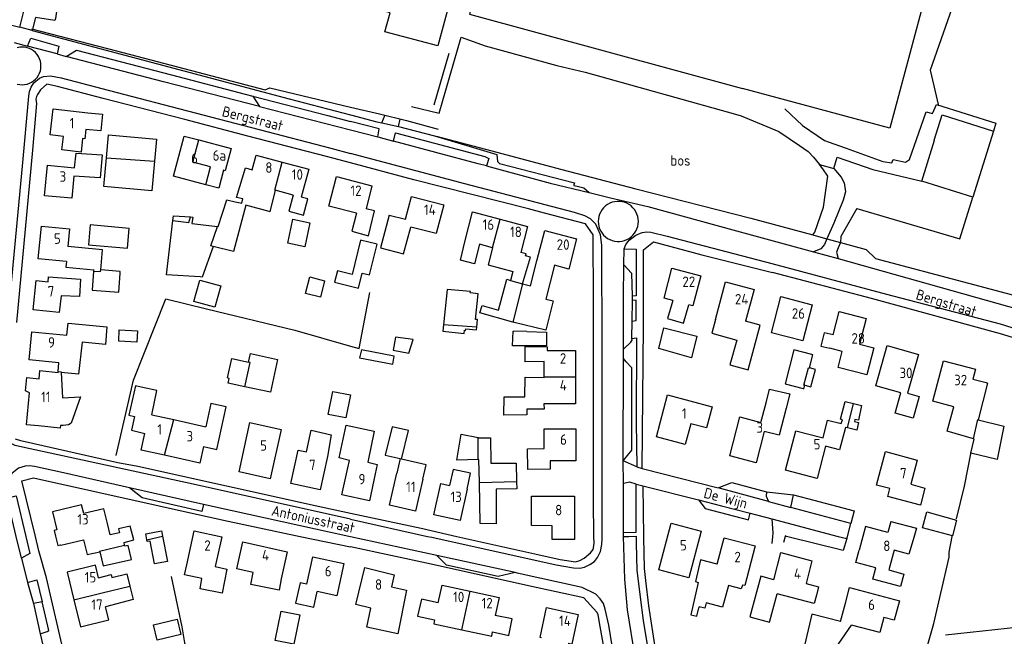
# Model space of a CAD drawing. Header units: metres. Extents: x 226218 to 240385, y 439369 to 449677.
# Tile 328 of 353: x 237921 to 238156, y 447476 to 447624. Entities that reach past the tile are written whole.
import ezdxf

# ---------------------------------------------------------------- set-up
doc = ezdxf.new("R2010")
doc.units = ezdxf.units.M
doc.header["$MEASUREMENT"] = 0
for name, color, linetype in [('CULTUURAANDUIDING', 253, 'Continuous'), ('DAKRAND', 4, 'Continuous'), ('DAKRAND-BYG', 4, 'Continuous'), ('HEG', 253, 'Continuous'), ('HEK', 253, 'Continuous'), ('HOOFDGEBOUW', 4, 'Continuous'), ('HOUTWAL', 253, 'Continuous'), ('HUISNUMMER', 253, 'Continuous'), ('KANTVERH', 253, 'Continuous'), ('MUUR', 253, 'Continuous'), ('OVLIJNOBJ', 253, 'Continuous'), ('RASTER', 253, 'Continuous'), ('SCHUTTING', 253, 'Continuous'), ('STRAATNAAM', 253, 'Continuous'), ('TUSSENMUUR', 253, 'Continuous')]:
    doc.layers.add(name, color=color, linetype=linetype)
doc.styles.get("Standard").update_dxf_attribs({"font": 'iso.shx'})

msp = doc.modelspace()

# ---------------------------------------------------------------- linework, layer by layer
at = {"layer": 'DAKRAND'}
for p, q in [((238038.31, 447561.23), (238041.18, 447560.43)), ((238048.46, 447556.31), (238046.71, 447549.28)), ((237930.08, 447539.43), (237930.23, 447541.5)), ((238148.92, 447537.6), (238152.08, 447536.78)), ((238120.37, 447531.74), (238122.27, 447531.29)), ((238118.9, 447525.94), (238118.39, 447526.06)), ((238110.35, 447481.41), (238108.64, 447473.92))]:
    msp.add_line(p, q, dxfattribs=at)
for points in [[(237937.16, 447601.32), (237940.65, 447600.97), (237940.25, 447596.99), (237936.69, 447597.31)], [(237933.98, 447588.15), (237934.32, 447591.69), (237940.57, 447591.22), (237940.12, 447585.74), (237933.79, 447586.16)], [(237972.71, 447581.04), (237974.88, 447588.14), (237976.45, 447587.68)], [(237972.41, 447580.04), (237973.95, 447579.67), (237974.19, 447580.7), (237972.71, 447581.04)], [(237981.94, 447582.78), (237980.67, 447577.64), (237980.53, 447577.68)], [(237986.26, 447581.64), (237985.24, 447577.77), (237988.75, 447576.86), (237989.76, 447580.71), (237988.2, 447581.12)], [(237980.53, 447577.68), (237974.92, 447579.21), (237971.96, 447568.13), (237967.09, 447569.35)], [(237968.14, 447574.13), (237968.31, 447574.11), (237970.4, 447580.52), (237972.41, 447580.04)], [(237957.5, 447575.58), (237957.63, 447576.69), (237961.68, 447576.39)], [(237961.68, 447576.39), (237962.25, 447576.35), (237962.03, 447574.82), (237968.14, 447574.13)], [(238001.46, 447577.29), (238000.27, 447573.02), (238004.29, 447571.85), (238005.77, 447577.84), (238003.7, 447578.35)], [(238009.27, 447576.85), (238007.2, 447569.02), (238012.69, 447567.57), (238014.45, 447573.99)], [(237963.99, 447562.06), (237955.99, 447562.57), (237957.5, 447575.58)], [(237940.21, 447563.77), (237940.68, 447568.56), (237932.37, 447569.35)], [(237967.09, 447569.35), (237964.51, 447562.03), (237963.99, 447562.06)], [(238030.83, 447569.88), (238029.65, 447565.18), (238026.29, 447566.09), (238027.42, 447570.77)], [(238033.99, 447569.04), (238032.9, 447564.91), (238038.86, 447563.34), (238038.31, 447561.23)], [(238041.18, 447560.43), (238043.02, 447566.76), (238041.88, 447567.09), (238042.01, 447567.55), (238040.72, 447567.93)], [(237932.03, 447565.72), (237931.87, 447564.37), (237938.54, 447563.78), (237938.52, 447563.46)], [(238041.18, 447560.43), (238043.06, 447559.9), (238044.61, 447565.9)], [(238048.77, 447564.83), (238046.75, 447556.74), (238048.46, 447556.31)], [(237938.52, 447563.46), (237938.16, 447558.89), (237944.53, 447558.39), (237944.86, 447562.95)], [(237944.86, 447562.95), (237944.89, 447563.37), (237940.21, 447563.77)], [(237927.68, 447560.9), (237927.76, 447562.08), (237935.42, 447561.53), (237935.17, 447557.35), (237930.72, 447557.57)], [(238038.82, 447551.25), (238030.97, 447553.44), (238031.48, 447555.18), (238035.41, 447554.07), (238037.43, 447561.48), (238038.31, 447561.23)], [(238077.1, 447556.42), (238075.85, 447552.08), (238079.69, 447551.02), (238080.95, 447555.4)], [(237932.15, 447548.1), (237932.4, 447550.96), (237941.71, 447550.13), (237941.34, 447545.89), (237935.75, 447546.41), (237934.93, 447538.76), (237930.72, 447539.16)], [(238046.71, 447549.28), (238038.83, 447551.24), (238038.82, 447551.25)], [(238087.36, 447551.87), (238086.43, 447548.64), (238092.39, 447546.96), (238090.77, 447541.06), (238095.11, 447539.83), (238098.01, 447550.52), (238094.53, 447551.45)], [(238115.45, 447548.17), (238113.34, 447548.7), (238112.51, 447545.49), (238114.64, 447545.02)], [(238046.3, 447541.8), (238041.81, 447541.73), (238041.78, 447545.38), (238047.02, 447545.37), (238047.06, 447544.48)], [(237930.72, 447539.16), (237931.11, 447533.15), (237935.38, 447533.34), (237933.17, 447527.07), (237932.49, 447526.71), (237931.26, 447526.55), (237930.61, 447526.55), (237930.53, 447525.84), (237925.32, 447526.41)], [(237925.53, 447537.68), (237925.69, 447539.64), (237930.06, 447539.22), (237930.08, 447539.43)], [(238046.28, 447531.72), (238046.3, 447530.43), (238042.18, 447530.43), (238042.2, 447529.04), (238036.69, 447528.99), (238036.74, 447533.35), (238041.74, 447533.34), (238041.79, 447538.05), (238046.29, 447537.97)], [(238152.08, 447536.78), (238152.43, 447536.68), (238150.21, 447527.9)], [(237949.9, 447535.71), (237948.51, 447536.02), (237946.98, 447528.99), (237948.32, 447528.7)], [(237952.43, 447529.1), (237953.67, 447534.89), (237949.9, 447535.71)], [(238099.41, 447531.93), (238100.24, 447535.23), (238105.13, 447534.07), (238104.26, 447530.67)], [(237964.82, 447521.52), (237968.02, 447520.8), (237970.23, 447530.98), (237966.54, 447531.8), (237965.34, 447526.22)], [(238117.41, 447526.97), (238117.67, 447527.9), (238117.26, 447528), (238118.31, 447532.22), (238120.37, 447531.74)], [(238122.27, 447531.29), (238121.53, 447527.81), (238120.66, 447527.99), (238120.55, 447527.48), (238121.54, 447527.24), (238121.17, 447525.41), (238118.9, 447525.94)], [(238149.05, 447523.3), (238142.79, 447525.12), (238144.31, 447530.98)], [(237948.32, 447528.7), (237947.58, 447525.38), (237950.78, 447524.58)], [(238150.21, 447527.9), (238156.34, 447526.38), (238154.71, 447518.37), (238148.4, 447519.89), (238149.22, 447523.25), (238149.05, 447523.3)], [(237989.46, 447520.18), (237990.58, 447525.4), (237995.36, 447524.3), (237994.49, 447519.06)], [(237999.35, 447516.37), (237999.77, 447518.16), (237997.29, 447518.78), (237998.93, 447526.57), (238005.68, 447525.19), (238004.16, 447517.78), (238006.36, 447517.21), (238005.91, 447514.93)], [(238017.29, 447513.69), (238018.06, 447517.11), (238012.21, 447518.5), (238013.83, 447525.29), (238009.96, 447526.19), (238008.32, 447519.44), (238011.84, 447518.59), (238011.04, 447515.1)], [(238047.74, 447518.07), (238047.78, 447516.07), (238042.4, 447516), (238042.33, 447520.95), (238046.32, 447520.98)], [(238027.87, 447511.27), (238028.73, 447515.12), (238024.54, 447515.96), (238023.68, 447512.19)], [(237945.95, 447497.88), (237945.82, 447498.55), (237948.14, 447499.13), (237947.29, 447502.45), (237944.46, 447501.78), (237944.71, 447500.84), (237942.5, 447500.37), (237941.86, 447503.04)], [(237936.11, 447499.18), (237936.95, 447495.67), (237939.98, 447496.31)], [(238134.64, 447499.14), (238133.62, 447495.7), (238130.07, 447496.73)], [(237939.98, 447496.31), (237940.78, 447492.93), (237947.57, 447494.5), (237946.77, 447497.82), (237946.01, 447497.64), (237945.95, 447497.88)], [(238087.72, 447493.31), (238083.71, 447494.41), (238082.52, 447489.2), (238083.2, 447488.97), (238081.42, 447481.26), (238082.84, 447480.92), (238083.35, 447482.93)], [(237967.59, 447492.8), (237970.41, 447492.18), (237969.29, 447486.41), (237964.01, 447487.46), (237964.43, 447489.88), (237960.28, 447490.77), (237960.81, 447493.2)], [(237939.69, 447490.08), (237942.69, 447490.86), (237942.89, 447490.16), (237946.47, 447491.07), (237947.21, 447488.12)], [(237983.42, 447489.84), (237982.9, 447487.12), (237976.12, 447488.5), (237976.69, 447491.33)], [(238101.24, 447489.59), (238098.14, 447490.49), (238095.52, 447480.77), (238100.21, 447479.49), (238102.09, 447486.23)], [(237947.21, 447488.12), (237948.02, 447484.88), (237941.38, 447483.17)], [(237989.56, 447488.55), (237987.95, 447488.88), (237986.82, 447484.01), (237991.22, 447483.04), (237992, 447486.78)], [(238009.76, 447487.91), (238013.4, 447487.09), (238011.32, 447476.65), (238003.88, 447478.29), (238004.83, 447482.81)], [(238093.78, 447488.36), (238093.5, 447487.44), (238090.44, 447488.24), (238088.99, 447483.03), (238085.1, 447484.1), (238084.76, 447482.85), (238083.42, 447483.17), (238083.35, 447482.93)], [(238020.96, 447484.07), (238016.99, 447485), (238016.05, 447480.93), (238020.09, 447480), (238019.92, 447479.1), (238026.64, 447477.67)], [(238026.64, 447477.67), (238033.8, 447476.14), (238034, 447477.16), (238037.85, 447476.32), (238038.66, 447480.23), (238034.6, 447481.09)], [(238114.35, 447472.34), (238114.36, 447472.38), (238115.24, 447472.07), (238119.83, 447478.79)]]:
    msp.add_lwpolyline(points, dxfattribs=at)
at = {"layer": 'DAKRAND-BYG'}
for p, q in [((237953.11, 447589.77), (237952.46, 447582.66)), ((238023.1, 447559.08), (238022.26, 447550.62)), ((238042.17, 447549.01), (238038.87, 447549.06)), ((238110.4, 447543.48), (238106.07, 447544.59)), ((238109.79, 447540.27), (238110.6, 447543.43)), ((238110.6, 447543.43), (238110.4, 447543.48)), ((238111.24, 447539.9), (238109.79, 447540.27)), ((238031.01, 447503.11), (238030.83, 447512.91))]:
    msp.add_line(p, q, dxfattribs=at)
for points in [[(237941.62, 447590.52), (237942.11, 447596.01), (237953.58, 447594.97), (237953.11, 447589.77)], [(237952.46, 447582.66), (237941, 447583.7), (237941.62, 447590.52)], [(237937.29, 447569.76), (237946.6, 447568.91), (237947.04, 447573.64), (237937.72, 447574.5), (237937.29, 447569.76)], [(237990.24, 447574.99), (237989.03, 447569.27), (237984.97, 447570.13), (237986.18, 447575.85), (237990.24, 447574.99)], [(238002.36, 447570.86), (238000.37, 447562.66), (237996.84, 447563.51), (237996.18, 447560.77), (238001.87, 447559.39), (238002.74, 447562.99), (238004.55, 447562.55), (238006.33, 447569.9), (238002.36, 447570.86)], [(237968.93, 447559.9), (237967.54, 447554.82), (237962.52, 447556.2), (237963.92, 447561.28), (237968.93, 447559.9)], [(237993.8, 447561.15), (237992.8, 447557.21), (237989.21, 447558.12), (237990.22, 447562.06), (237993.8, 447561.15)], [(238030.2, 447550.01), (238030.38, 447551.85), (238029.91, 447551.9), (238030.52, 447558.03), (238028.64, 447558.21), (238028.67, 447558.53), (238023.1, 447559.08)], [(238022.26, 447550.62), (238022.1, 447549.06), (238027.16, 447548.55), (238027.24, 447549.29), (238027.52, 447549.27), (238027.55, 447549.64), (238030.14, 447549.39), (238030.2, 447550.01)], [(237944.67, 447549.42), (237949.04, 447549.17), (237948.88, 447546.46), (237944.52, 447546.71), (237944.67, 447549.42)], [(238046.89, 447545.58), (238038.76, 447545.56), (238038.87, 447549.06)], [(238042.17, 447549.01), (238046.89, 447548.85), (238046.89, 447545.58)], [(238082.86, 447547.85), (238081.57, 447542.74), (238073.74, 447544.91), (238074.98, 447549.84), (238082.86, 447547.85)], [(238014.99, 447547.08), (238010.72, 447547.68), (238010.22, 447544.5), (238013.96, 447543.83), (238014.99, 447547.08)], [(237975.58, 447541.65), (237976.04, 447543.75), (237982.55, 447542.33)], [(238002.15, 447542.74), (238010.09, 447541.21), (238010.46, 447543.11), (238002.62, 447544.62), (238002.15, 447542.74)], [(238106.07, 447544.59), (238103.99, 447536.5), (238108.29, 447535.4)], [(237974.72, 447535.78), (237970.72, 447536.66), (237970.97, 447537.79), (237970.57, 447537.88), (237971.58, 447542.53), (237975.58, 447541.65)], [(237982.55, 447542.33), (237980.83, 447534.45), (237974.72, 447535.78)], [(238108.68, 447536.13), (238110.17, 447535.75), (238111.24, 447539.9)], [(237999.95, 447533.83), (237998.85, 447528.34), (237994.65, 447529.18), (237995.74, 447534.67), (237999.95, 447533.83)], [(238108.29, 447535.4), (238108.48, 447535.35), (238108.68, 447536.13)], [(238030.5, 447518.36), (238025.42, 447518.25), (238026.45, 447524.42), (238030.52, 447523.62)], [(238030.52, 447523.62), (238030.61, 447523.6), (238033.47, 447523.54), (238033.56, 447517.48), (238039.59, 447517.5), (238039.72, 447513.1)], [(238030.83, 447512.91), (238030.72, 447518.36), (238030.5, 447518.36)], [(238039.72, 447513.1), (238039.77, 447511.38), (238034.88, 447511.3), (238034.84, 447503.03), (238031.01, 447503.11)], [(238137.85, 447505.84), (238145.02, 447503.91), (238144, 447500.12), (238136.83, 447502.05), (238137.85, 447505.84)], [(237951.29, 447499.17), (237951.03, 447500.57), (237954.8, 447501.28), (237955.03, 447500.07)], [(237953.1, 447493.41), (237952.08, 447498.87), (237951.37, 447498.74), (237951.29, 447499.17)], [(237955.03, 447500.07), (237956.17, 447493.98), (237953.1, 447493.41)], [(237987.86, 447481.24), (237986.45, 447474.19), (237981.99, 447475.08), (237983.4, 447482.14), (237987.86, 447481.24)], [(237959.42, 447476.53), (237953.75, 447475.18), (237952.87, 447478.87), (237958.54, 447480.22), (237959.42, 447476.53)]]:
    msp.add_lwpolyline(points, dxfattribs=at)
at = {"layer": 'HEG'}
for p, q in [((238000, 447602.69), (238006.9, 447601.05)), ((238013.35, 447599.49), (238020.96, 447597.4)), ((238146.92, 447511.98), (238148.48, 447520.13))]:
    msp.add_line(p, q, dxfattribs=at)
for points in [[(237923.66, 447621.42), (237943.97, 447616.13), (237979.59, 447606.78), (237980.69, 447607.29), (238000, 447602.69)], [(238000, 447545.53), (238002.07, 447544.95), (238004.62, 447558.34)], [(237943.95, 447519.34), (237948.04, 447537.34), (237955.77, 447556.85), (237965.51, 447554.44), (237986.67, 447549.28), (238000, 447545.53)], [(238136.68, 447466.61), (238137.68, 447472.46), (238139.58, 447479.15), (238143.23, 447494.98), (238143.22, 447496.21)], [(237959.62, 447478.32), (237960.3, 447474.53), (237961.3, 447471.2), (237962.88, 447462.56), (237965.53, 447449.24)]]:
    msp.add_lwpolyline(points, dxfattribs=at)
at = {"layer": 'HEK'}
msp.add_line((238006.9, 447601.05), (238013.35, 447599.49), dxfattribs=at)
msp.add_lwpolyline([(238020.47, 447595.75), (238032.26, 447592.64), (238050.57, 447587.77), (238068.29, 447583.11), (238095.8, 447576.11), (238110.61, 447572.09), (238112.56, 447571.57), (238113.95, 447571.19), (238117.2, 447570.31), (238123.34, 447568.65), (238125.61, 447566.5), (238147.89, 447560.57), (238171, 447554.43), (238174.9, 447566.49), (238180.11, 447582.74), (238190.68, 447616.44), (238148.5, 447639.5), (238143.13, 447642.52)], dxfattribs=at)
at = {"layer": 'HOOFDGEBOUW'}
for p, q in [((238139.98, 447638.53), (238129, 447597.64)), ((238129, 447597.64), (238093.79, 447607.1)), ((237963.67, 447594.82), (237971.41, 447592.8)), ((238005.11, 447583.87), (238003.7, 447578.35)), ((237986.26, 447581.64), (237981.94, 447582.78)), ((238013.18, 447575.84), (238014.6, 447581.33)), ((238014.6, 447581.33), (238022.31, 447579.33)), ((238022.31, 447579.33), (238020.52, 447572.42)), ((238009.27, 447576.85), (238013.18, 447575.84)), ((238020.52, 447572.42), (238014.45, 447573.99)), ((238035.79, 447575.86), (238042.36, 447574.13)), ((238042.36, 447574.13), (238040.72, 447567.93)), ((238033.99, 447569.04), (238030.83, 447569.88)), ((238096.55, 447559.08), (238094.53, 447551.45)), ((238046.29, 447538.13), (238046.3, 447541.8)), ((238046.29, 447537.97), (238046.29, 447538.13)), ((237952.43, 447529.1), (237957.72, 447527.92)), ((237957.72, 447527.92), (237965.34, 447526.22)), ((237969.17, 447499.91), (237967.59, 447492.8)), ((238010.47, 447490.77), (238009.76, 447487.91)), ((238111.97, 447487.96), (238111.45, 447485.94)), ((238110.93, 447483.94), (238102.09, 447486.23)), ((238111.45, 447485.94), (238110.93, 447483.94)), ((238117.24, 447479.63), (238118.39, 447484.01)), ((238117.24, 447479.63), (238110.35, 447481.41))]:
    msp.add_line(p, q, dxfattribs=at)
for points in [[(238030.98, 447647.02), (238028.82, 447638.98), (238026.89, 447639.5), (238020.91, 447617.31), (238008.23, 447620.72), (238009.46, 447625.26), (238008.41, 447625.54), (238012.02, 447638.96), (238013.07, 447638.67), (238014.23, 447642.99), (238012.84, 447643.37), (238014.98, 447651.32)], [(238030.98, 447647.02), (238033.88, 447646.24), (238028.48, 447624.88), (238093.79, 447607.1)], [(237936.69, 447597.31), (237936.42, 447595.07), (237935.9, 447595.13), (237935.52, 447591.91), (237930.93, 447592.45), (237931.31, 447595.68), (237928.1, 447596.07), (237928.84, 447602.3), (237937.16, 447601.32)], [(238153.83, 447596.95), (238148.89, 447581.17), (238136.66, 447585), (238139.71, 447594.75), (238139.66, 447594.77), (238141.55, 447600.79), (238153.83, 447596.95)], [(237965.4, 447584.1), (237957.65, 447586.12), (237960.16, 447595.74), (237963.67, 447594.82)], [(237971.41, 447592.8), (237970.02, 447587.46), (237969.63, 447587.56), (237968.51, 447583.29), (237965.4, 447584.1)], [(237976.45, 447587.68), (237977.38, 447591.15), (237983.66, 447589.48)], [(237933.79, 447586.16), (237933.29, 447580.87), (237926.78, 447581.48), (237927.47, 447588.77), (237933.98, 447588.15)], [(237983.66, 447589.48), (237989.98, 447587.81), (237988.2, 447581.12)], [(238001.46, 447577.29), (237994.84, 447578.99), (237996.65, 447586.04), (238005.11, 447583.87)], [(238027.42, 447570.77), (238029.21, 447577.59), (238035.79, 447575.86)], [(237932.03, 447565.72), (237925.29, 447566.36), (237926.04, 447574.22), (237932.77, 447573.58), (237932.37, 447569.35)], [(238044.61, 447565.9), (238046.46, 447573.13), (238054.05, 447571.19), (238052.19, 447563.95), (238048.77, 447564.83)], [(238077.1, 447556.42), (238075, 447556.98), (238076.9, 447564.15), (238083.8, 447562.32), (238081.89, 447555.15), (238080.95, 447555.4)], [(237930.72, 447557.57), (237930.3, 447553.51), (237924.04, 447554.15), (237924.76, 447561.2), (237927.68, 447560.9)], [(238087.36, 447551.87), (238089.75, 447560.88), (238096.55, 447559.08)], [(238110.42, 447555.41), (238108.2, 447546.78), (238100.73, 447548.71), (238102.95, 447557.34), (238110.42, 447555.41)], [(238115.45, 447548.17), (238116.9, 447553.78), (238123.39, 447552.11), (238121.8, 447545.96), (238125.17, 447545.09), (238123.51, 447538.65), (238116.64, 447540.42), (238117.63, 447544.25), (238114.64, 447545.02)], [(237930.23, 447541.5), (237923.08, 447542.19), (237923.73, 447548.91), (237932.15, 447548.1)], [(238136.07, 447533.46), (238134.62, 447528.3), (238130.34, 447529.5), (238131.7, 447534.34), (238125.68, 447536.03), (238128.38, 447545.63), (238135.86, 447543.53), (238133.25, 447534.25), (238136.07, 447533.46)], [(238047.06, 447544.48), (238053.86, 447544.47), (238053.85, 447538.12)], [(238144.31, 447530.98), (238139.29, 447532.31), (238141.85, 447542), (238149.55, 447539.97), (238148.92, 447537.6)], [(237925.32, 447526.41), (237922.44, 447526.69), (237923.2, 447534.29), (237922.21, 447534.83), (237922.53, 447537.98), (237925.53, 447537.68)], [(238053.85, 447538.12), (238053.83, 447531.71), (238046.28, 447531.72)], [(238086.54, 447531.01), (238085.2, 447525.94), (238081.38, 447526.95), (238080.06, 447521.96), (238073.21, 447523.77), (238075.87, 447533.84), (238086.54, 447531.01)], [(238104.26, 447530.67), (238102.57, 447524.18), (238098.99, 447525.11), (238097.04, 447517.6), (238090.75, 447519.24), (238093.17, 447528.58), (238098.2, 447527.27), (238099.41, 447531.93)], [(237983.4, 447525.58), (237980.79, 447513.78), (237973.33, 447515.43), (237975.94, 447527.22), (237983.4, 447525.58)], [(238118.39, 447526.06), (238117, 447520.68), (238113.66, 447521.54), (238111.68, 447513.84), (238104.09, 447515.8), (238106.53, 447525.26), (238113.05, 447523.58), (238114.14, 447527.81), (238117.41, 447526.97)], [(237955.5, 447519.39), (237949.9, 447520.64), (237950.78, 447524.58)], [(238046.32, 447520.98), (238046.33, 447525.74), (238053.93, 447525.72), (238053.92, 447518.05), (238047.74, 447518.07)], [(237964.82, 447521.52), (237963.93, 447517.51), (237955.5, 447519.39)], [(237994.49, 447519.06), (237992.72, 447511.12), (237985.69, 447512.68), (237987.45, 447520.63), (237989.46, 447520.18)], [(238137.43, 447511.55), (238136.34, 447507.45), (238128.53, 447509.54), (238129.03, 447511.42), (238125.81, 447512.28), (238127.96, 447520.29), (238135.61, 447518.24), (238134.06, 447512.45), (238137.43, 447511.55)], [(238005.91, 447514.93), (238004.5, 447508.5), (237997.94, 447509.93), (237999.35, 447516.37)], [(238017.29, 447513.69), (238015.56, 447506.05), (238009.31, 447507.46), (238011.04, 447515.1)], [(238027.87, 447511.27), (238026.22, 447503.77), (238019.96, 447505.15), (238021.61, 447512.64), (238023.68, 447512.19)], [(238053.61, 447509.59), (238053.6, 447499.22), (238048.22, 447499.23), (238048.22, 447502.55), (238043.32, 447502.56), (238043.33, 447509.59), (238053.61, 447509.59)], [(237941.86, 447503.04), (237940.99, 447506.61), (237936.15, 447505.45), (237935.65, 447507.52), (237928.7, 447505.85), (237929.73, 447501.58), (237929.08, 447501.42), (237929.41, 447500.07), (237929.95, 447497.84), (237930.63, 447498), (237930.67, 447497.86), (237936.11, 447499.18)], [(238129.26, 447503.58), (238128.53, 447500.89), (238123.2, 447502.33), (238121.66, 447496.66)], [(238129.26, 447503.58), (238135.39, 447501.92), (238134.64, 447499.14)], [(237960.81, 447493.2), (237962.61, 447501.35), (237969.17, 447499.91)], [(238083.88, 447501.26), (238080.93, 447490.08), (238073.75, 447491.98), (238076.7, 447503.15), (238083.88, 447501.26)], [(237976.69, 447491.33), (237972.77, 447492.2), (237974.2, 447498.65), (237984.85, 447496.29), (237983.42, 447489.84)], [(238087.72, 447493.31), (238089.39, 447499.67), (238096.81, 447497.73)], [(238096.81, 447497.73), (238094.32, 447488.22), (238093.78, 447488.36)], [(238130.07, 447496.73), (238128.77, 447491.96), (238132.38, 447490.98), (238131.57, 447487.99), (238124.95, 447489.78), (238125.67, 447492.47), (238120.88, 447493.78), (238121.66, 447496.66)], [(237989.56, 447488.55), (237991, 447495.1), (237998.37, 447493.49), (237996.68, 447485.75), (237992, 447486.78)], [(238101.24, 447489.59), (238102.93, 447496.11), (238110.39, 447494.18), (238108.98, 447488.73), (238111.97, 447487.96)], [(237939.69, 447490.08), (237938.95, 447493.09), (237932.19, 447491.42), (237933.81, 447484.83)], [(238004.83, 447482.81), (238001.25, 447483.7), (238003.43, 447492.51), (238010.47, 447490.77)], [(238020.96, 447484.07), (238021.9, 447488.35), (238028.65, 447486.88)], [(238028.65, 447486.88), (238035.53, 447485.38), (238034.6, 447481.09)], [(238118.39, 447484.01), (238119.37, 447487.73), (238131.33, 447484.6)], [(237933.81, 447484.83), (237935.4, 447478.33), (237942.17, 447479.99), (237941.38, 447483.17)], [(238131.33, 447484.6), (238130.11, 447479.91), (238127.57, 447480.57), (238126.64, 447477.01), (238119.83, 447478.79)], [(238045.67, 447475.73), (238045.35, 447475.8), (238046.89, 447482.95), (238054.45, 447481.32), (238052.91, 447474.17), (238052.03, 447474.36)]]:
    msp.add_lwpolyline(points, dxfattribs=at)
at = {"layer": 'HOUTWAL'}
msp.add_line((238145.02, 447504.2), (238146.92, 447511.98), dxfattribs=at)
for points in [[(238014.6, 447602.8), (238021.17, 447601.23), (238026.5, 447619.38), (238032.23, 447617.32), (238049.32, 447612.64), (238056.17, 447611), (238092.13, 447600.96)], [(238110.61, 447572.09), (238111.12, 447572.76), (238113.15, 447578.78), (238114.23, 447586.19), (238113.02, 447587.95), (238112.22, 447588.95)]]:
    msp.add_lwpolyline(points, dxfattribs=at)
at = {"layer": 'KANTVERH'}
for p, q in [((237919.5, 447618.12), (237922.74, 447617.29)), ((237929.83, 447615.39), (237931.97, 447614.81)), ((238019.99, 447603.24), (238023.59, 447615.57)), ((237978.19, 447602.86), (238000, 447597.27)), ((238006.49, 447595.6), (238010.27, 447594.5)), ((238069.8, 447516.23), (238087.97, 447511.57)), ((237964.8, 447507.64), (237947.07, 447511.62)), ((238069.93, 447512.09), (238083.27, 447508.71)), ((238100.03, 447508.34), (238105.37, 447506.91)), ((238020.67, 447495.4), (238000, 447499.91)), ((238039.39, 447491.32), (238020.67, 447495.4))]:
    msp.add_line(p, q, dxfattribs=at)
for points in [[(237934.36, 447672), (237935.99, 447673.4), (237979.51, 447668.02), (237975.62, 447632.29), (237977.07, 447632.09), (237976.75, 447630.26), (237949.51, 447634.22), (237931.54, 447636.74), (237931.24, 447636.54), (237929.42, 447623.87), (237929.27, 447623.36), (237924.59, 447624.13), (237923.79, 447620.97), (237920.86, 447621.81)], [(237858.82, 447632.74), (237896.33, 447626.66), (237908.98, 447624.8), (237912.76, 447623.77), (237920.86, 447621.81), (237922.31, 447627.55)], [(237922.74, 447617.29), (237923.47, 447619.17), (237930.22, 447617.23), (237929.83, 447615.39), (237922.74, 447617.29)], [(237923.79, 447620.97), (237947.5, 447614.72), (237985.3, 447604.69), (238000, 447600.83)], [(237925.93, 447612.53), (237925.89, 447613.11), (237925.78, 447613.69), (237925.59, 447614.25), (237925.33, 447614.78), (237925, 447615.27), (237924.61, 447615.71), (237924.17, 447616.1), (237923.68, 447616.42), (237923.15, 447616.68), (237922.59, 447616.87), (237922.02, 447616.99), (237921.43, 447617.03), (237920.84, 447616.99), (237920.26, 447616.87)], [(237931.97, 447614.81), (237934.46, 447616.31), (237955.3, 447610.86), (237976.63, 447605.33), (237978.19, 447602.86), (237955.26, 447608.72), (237931.97, 447614.81)], [(237920.26, 447608.18), (237920.84, 447608.07), (237921.43, 447608.03), (237922.02, 447608.07), (237922.59, 447608.18), (237923.15, 447608.37), (237923.68, 447608.63), (237924.17, 447608.96), (237924.61, 447609.34), (237925, 447609.79), (237925.33, 447610.28), (237925.59, 447610.8), (237925.78, 447611.36), (237925.89, 447611.94), (237925.93, 447612.53)], [(238000, 447504.09), (237962.33, 447512.45), (237921.53, 447521.34), (237919.74, 447521.76), (237918.01, 447522.64), (237916.62, 447523.89), (237916.04, 447524.95), (237915.7, 447526.41), (237915.89, 447529.4), (237917.17, 447542.84), (237921.49, 447588.54), (237923, 447605.32), (237923.22, 447606.42), (237923.55, 447607.42), (237924.25, 447608.47), (237925.59, 447609.57), (237926.54, 447609.98), (237928.21, 447610.14), (237930.77, 447609.64), (237943.83, 447606.23), (237995.29, 447592.83), (238000, 447591.57)], [(238000, 447589.34), (237994.26, 447590.88), (237975.43, 447595.73), (237960.32, 447599.68), (237940.79, 447604.71), (237929.91, 447607.61), (237927.35, 447608.13), (237925.83, 447606.83), (237925.13, 447605.71), (237924.86, 447605.23), (237924.66, 447604.61), (237924.83, 447603.55), (237923.89, 447592.35), (237920.09, 447551.17)], [(237976.63, 447605.33), (237994.58, 447600.7), (238000, 447599.27)], [(238103.92, 447602.25), (238108.13, 447598.29), (238113.37, 447594.7), (238115.64, 447593.89), (238118.6, 447592.82), (238127.39, 447589.64), (238129.49, 447589.35), (238129.86, 447590.14), (238132.79, 447589.54), (238133.77, 447590.17), (238137.76, 447601.56), (238139.26, 447601.14), (238140.24, 447603.3)], [(238140.24, 447603.3), (238154.42, 447598.86), (238153.83, 447596.95)], [(238000, 447600.83), (238006.27, 447599.18), (238007.47, 447598.91), (238008.32, 447600.84)], [(238092.13, 447600.96), (238093.49, 447600.58), (238102.48, 447596.88), (238107.43, 447593.5), (238109.46, 447592.07), (238110.79, 447590.71), (238112.22, 447588.95), (238115.6, 447587.96), (238117.41, 447585.89), (238118.08, 447584.6), (238118.39, 447582.38), (238117.83, 447580.4), (238115.67, 447574.92), (238113.95, 447571.19), (238113.4, 447569.78), (238112.55, 447568.76), (238110.77, 447568.08)], [(238000, 447597.27), (238006.49, 447595.6), (238006.84, 447597.47), (238000, 447599.27)], [(238007.47, 447598.91), (238011.48, 447598.01), (238011.88, 447599.79)], [(238011.48, 447598.01), (238020.08, 447595.83), (238035.04, 447591.32), (238035.2, 447589.64), (238035.65, 447589.16)], [(238010.27, 447594.5), (238010.77, 447596.51), (238032.09, 447590.87), (238033.06, 447590.37), (238032.53, 447588.6), (238030.57, 447589.13), (238010.27, 447594.5)], [(238000, 447504.09), (238018.43, 447500), (238019.45, 447499.78), (238049.19, 447493.21), (238053.34, 447492.43), (238054.84, 447492.42), (238055.94, 447492.64), (238057.25, 447493.24), (238058.33, 447493.96), (238059.09, 447494.97), (238059.81, 447496.4), (238060.13, 447498.08), (238060.2, 447499.37), (238060.2, 447500), (238060.19, 447507.51), (238060.19, 447545.07), (238060.1, 447569.69), (238059.8, 447572.13), (238058.68, 447574.66), (238057.38, 447575.99), (238056.07, 447576.65), (238053.58, 447577.49), (238027.35, 447584.31), (238000, 447591.57)], [(238115.6, 447587.96), (238116.44, 447590.7), (238124.94, 447587.72), (238136.66, 447585)], [(238000, 447505.56), (238016.89, 447501.93), (238025.44, 447500), (238044.07, 447495.79), (238050.15, 447494.48), (238053.85, 447493.94), (238054.88, 447494.2), (238055.92, 447494.8), (238057.41, 447496.08), (238058.04, 447496.89), (238058.25, 447497.76), (238058.27, 447498.46), (238058.25, 447500), (238058.11, 447508.56), (238058.13, 447545.41), (238058.13, 447556.48), (238058.07, 447572.15), (238056.25, 447574.72), (238046.42, 447577.33), (238042.61, 447578.34), (238015.13, 447585.3), (238000, 447589.34)], [(238032.53, 447588.6), (238047.77, 447584.52), (238057.06, 447582.21), (238062.2, 447580.94), (238071.11, 447578.9), (238092.38, 447573.05), (238110.77, 447568.08), (238116.7, 447566.48), (238162.84, 447553.49), (238177.94, 447548.93), (238190.9, 447544.94)], [(238035.65, 447589.16), (238053.56, 447584.58), (238053.43, 447584.08), (238053.4, 447583.95), (238054.25, 447583.73), (238055.83, 447583.34), (238057.06, 447582.21)], [(238121.1, 447578.4), (238145.76, 447571.15), (238148.89, 447581.17)], [(238068.86, 447575.33), (238068.83, 447575.93), (238068.71, 447576.53), (238068.53, 447577.1), (238068.27, 447577.65), (238067.95, 447578.15), (238067.56, 447578.62), (238067.12, 447579.03), (238066.64, 447579.39), (238066.11, 447579.68), (238065.55, 447579.9), (238064.96, 447580.05), (238064.36, 447580.12), (238063.76, 447580.12), (238063.16, 447580.05), (238062.58, 447579.9), (238062.02, 447579.68), (238061.49, 447579.39), (238061, 447579.03), (238060.56, 447578.62), (238060.18, 447578.15), (238059.86, 447577.65), (238059.6, 447577.1), (238059.41, 447576.53), (238059.3, 447575.93), (238059.26, 447575.33)], [(238121.1, 447578.4), (238117.28, 447571.7), (238117.2, 447570.31), (238116.71, 447569.01), (238116.31, 447567.96), (238116.7, 447566.48)], [(238059.26, 447575.33), (238059.3, 447574.73), (238059.41, 447574.14), (238059.6, 447573.57), (238059.86, 447573.02), (238060.18, 447572.51), (238060.56, 447572.05), (238061, 447571.64), (238061.49, 447571.28), (238062.02, 447570.99), (238062.58, 447570.77), (238063.16, 447570.62), (238063.76, 447570.54), (238064.36, 447570.54), (238064.96, 447570.62), (238065.55, 447570.77), (238066.11, 447570.99), (238066.64, 447571.28), (238067.12, 447571.64), (238067.56, 447572.05), (238067.95, 447572.51), (238068.27, 447573.02), (238068.53, 447573.57), (238068.71, 447574.14), (238068.83, 447574.73), (238068.86, 447575.33)], [(238065.35, 447564.93), (238065.49, 447568.76), (238065.88, 447569.8), (238066.63, 447570.88), (238068.22, 447572.01), (238069.74, 447572.72), (238070.87, 447572.83), (238071.83, 447572.77), (238075.73, 447571.82), (238100.78, 447565.27), (238128.25, 447557.96), (238155.47, 447550.85), (238169.88, 447546.3), (238170.03, 447545.74), (238169.89, 447544.99), (238169.58, 447544.13), (238155.51, 447548.47), (238124.67, 447556.87), (238100.94, 447563.11)], [(238068.47, 447516.66), (238069.8, 447516.23), (238070.11, 447550.29), (238070.08, 447568.53), (238072.51, 447570.43), (238084.03, 447567.32), (238100.94, 447563.11)], [(238065.49, 447568.76), (238068.35, 447568.72), (238068.33, 447557.54), (238067.4, 447557.46)], [(238065.35, 447564.93), (238067.24, 447562.97), (238067.4, 447557.46), (238067.37, 447556.41), (238067.27, 447551.51), (238067.27, 447551.38), (238067.26, 447547.49), (238067.28, 447547.36), (238068.39, 447547.48), (238068.33, 447527.2), (238068.47, 447516.66), (238065.25, 447518.09), (238067.3, 447520.59), (238067.27, 447540.28), (238065.92, 447541.75), (238065.33, 447542.57)], [(238071.64, 447449.17), (238070.99, 447453.99), (238068.11, 447471.13), (238066.29, 447482.4), (238065.61, 447489.74), (238065.3, 447499.98), (238065.3, 447499.99), (238065.3, 447500), (238065.27, 447500.92), (238065.34, 447512.66), (238065.25, 447518.09), (238065.33, 447542.57), (238065.32, 447544.76), (238065.32, 447557.11), (238065.35, 447564.93)], [(238067.27, 447551.51), (238068.31, 447551.6), (238068.3, 447556.47), (238067.37, 447556.41)], [(238065.32, 447544.76), (238067.03, 447546.48), (238067.36, 447546.9), (238067.28, 447547.36)], [(237919.78, 447523.35), (237921.05, 447522.9), (237922.17, 447522.69), (237944.29, 447517.66), (237949.07, 447516.81), (237991.55, 447507.37), (238000, 447505.56)], [(237947.07, 447511.62), (237931.31, 447515.17), (237924.34, 447516.67), (237923.29, 447516.88), (237922.18, 447516.8), (237920.58, 447516.27), (237918.94, 447515.02), (237918.08, 447513.81), (237917.5, 447511.3), (237917.86, 447509.1)], [(238000, 447405.21), (237976.14, 447409.41), (237956.38, 447413.06), (237945.72, 447414.97), (237939.33, 447439.56), (237938.68, 447442.28), (237935.03, 447457), (237931.65, 447471.1), (237927.22, 447490.11), (237925.42, 447496.53), (237924.58, 447500), (237921.35, 447513.27), (237924.13, 447513.97), (237969.6, 447503.88), (237987.97, 447500), (238000, 447497.46)], [(238065.27, 447500.92), (238068.32, 447501), (238068.3, 447512.5), (238066.85, 447512.95), (238065.34, 447512.66)], [(238087.97, 447511.57), (238091.23, 447512.9), (238099.56, 447510.67), (238099.45, 447509.59), (238100.03, 447508.34), (238087.97, 447511.57)], [(237964.8, 447507.64), (237964.42, 447505.98), (237950.11, 447509.2), (237947.07, 447511.62)], [(238068.3, 447512.5), (238069.93, 447512.09), (238070.07, 447500), (238070.07, 447499.72), (238070.23, 447492.27), (238070.58, 447489.47), (238071.27, 447483.34), (238072.89, 447473), (238075.04, 447460.01), (238076.2, 447452.61), (238074.42, 447453.04)], [(237917.86, 447509.1), (237920.01, 447509.73), (237922.29, 447500), (237923.24, 447495.92), (237921.26, 447494.75), (237920.02, 447500), (237917.86, 447509.1)], [(238083.27, 447508.71), (238088.79, 447507.31), (238095.62, 447505.52)], [(238083.27, 447508.71), (238084.81, 447506.67), (238095.21, 447503.97), (238095.62, 447505.52)], [(238105.37, 447506.91), (238106.01, 447509.95), (238110.87, 447508.66), (238120.51, 447506.12), (238119.68, 447503.06), (238105.37, 447506.91)], [(238000, 447499.91), (237999.58, 447500), (237971.7, 447506.08), (237964.8, 447507.64)], [(238095.62, 447505.52), (238100.84, 447504.15), (238101.02, 447500.78), (238100.95, 447500), (238100.81, 447498.3)], [(238100.84, 447504.15), (238116.67, 447500), (238118.73, 447499.46), (238117.85, 447496.63), (238104.66, 447499.86), (238104.31, 447500), (238104.02, 447500.12), (238103.99, 447500), (238103.58, 447498.51)], [(238118.73, 447499.46), (238118.87, 447500), (238119.68, 447503.06)], [(238065.3, 447499.98), (238066.56, 447500), (238068.37, 447500.03), (238068.37, 447500), (238068.34, 447498.4), (238068.51, 447491.85), (238068.72, 447490.02), (238069.29, 447485.49), (238070.01, 447479.85), (238072.67, 447464.03), (238073.75, 447457.72), (238074.42, 447453.04), (238070.99, 447453.99)], [(238000, 447405.21), (238029.94, 447399.93), (238069.33, 447393.35), (238073.15, 447396.93), (238065.85, 447441.14), (238062.14, 447465.04), (238059.46, 447479.78), (238059.21, 447481.3), (238058.94, 447481.85), (238055.82, 447485.27), (238042.54, 447488.16), (238019.32, 447493.38), (238000, 447497.46)], [(237921.26, 447494.75), (237922.72, 447488.98), (237924.1, 447483.9), (237925.74, 447476.72), (237927.38, 447469.61)], [(238039.39, 447491.32), (238035.3, 447490.42), (238022.94, 447493.11), (238020.67, 447495.4)], [(237922.72, 447488.98), (237924.92, 447489.57), (237926.22, 447484.3), (237924.1, 447483.9)], [(238000, 447403.45), (238002.75, 447402.97), (238065.89, 447392.02), (238067.83, 447391.74), (238069.03, 447391.71), (238070.15, 447391.82), (238071.87, 447392.5), (238073.5, 447393.75), (238074.82, 447396.14), (238074.94, 447398.61), (238065.5, 447456.01), (238061.82, 447478.76), (238060.9, 447482.59), (238060.51, 447483.94), (238059.7, 447485.09), (238058.65, 447486.19), (238055.44, 447487.8), (238039.88, 447491.21), (238039.39, 447491.32)], [(237925.74, 447476.72), (237927.41, 447477.21), (237927.79, 447477.45), (237926.22, 447484.3)]]:
    msp.add_lwpolyline(points, dxfattribs=at)
at = {"layer": 'MUUR'}
msp.add_lwpolyline([(238143.22, 447496.21), (238143.91, 447500), (238143.93, 447500.13)], dxfattribs=at)
at = {"layer": 'OVLIJNOBJ'}
msp.add_line((238099.56, 447510.67), (238106.01, 447509.95), dxfattribs=at)
at = {"layer": 'RASTER'}
for points in [[(238148.5, 447639.5), (238138.65, 447611.48), (238140.7, 447602.98)], [(238142.32, 447476.45), (238160.08, 447478.32), (238175.59, 447480.05), (238177.14, 447478.96)]]:
    msp.add_lwpolyline(points, dxfattribs=at)
at = {"layer": 'SCHUTTING'}
msp.add_line((237957.06, 447490.41), (237959.62, 447478.32), dxfattribs=at)
at = {"layer": 'TUSSENMUUR'}
for p, q in [((237941.62, 447590.52), (237953.11, 447589.77)), ((237961.33, 447575.06), (237961.68, 447576.39)), ((237957.5, 447575.58), (237961.33, 447575.06)), ((238033.99, 447569.04), (238035.79, 447575.86)), ((238041.18, 447560.43), (238038.82, 447551.25)), ((238030.2, 447550.01), (238022.26, 447550.62)), ((237974.72, 447535.78), (237976.01, 447541.56)), ((237976.01, 447541.56), (237975.58, 447541.65)), ((237930.08, 447539.43), (237930.74, 447539.36)), ((237930.74, 447539.36), (237930.72, 447539.16)), ((238046.29, 447538.13), (238053.85, 447538.12)), ((238118.9, 447525.94), (238120.37, 447531.74)), ((237955.5, 447519.39), (237957.72, 447527.92)), ((238030.5, 447518.36), (238030.52, 447523.62)), ((238030.83, 447512.91), (238039.72, 447513.1)), ((237951.29, 447499.17), (237955.03, 447500.07)), ((237939.95, 447496.43), (237945.95, 447497.88)), ((237939.95, 447496.43), (237939.98, 447496.31)), ((237940.57, 447486.49), (237947.21, 447488.12)), ((238027.19, 447480.15), (238028.65, 447486.88)), ((237933.81, 447484.83), (237940.57, 447486.49)), ((238026.64, 447477.67), (238027.19, 447480.15))]:
    msp.add_line(p, q, dxfattribs=at)
for points in [[(237965.4, 447584.1), (237966.52, 447588.37), (237962.26, 447589.5), (237963.67, 447594.82)], [(237981.94, 447582.78), (237981.88, 447582.79), (237983.66, 447589.48)], [(237967.09, 447569.35), (237966.55, 447569.49), (237968.14, 447574.13)], [(237938.52, 447563.46), (237940.16, 447563.32), (237940.21, 447563.77)], [(238108.68, 447536.13), (238108.49, 447536.18), (238109.57, 447540.33), (238109.79, 447540.27)], [(238149.05, 447523.3), (238150.09, 447527.93), (238150.21, 447527.9)]]:
    msp.add_lwpolyline(points, dxfattribs=at)

# ---------------------------------------------------------------- texts
at = {"layer": 'CULTUURAANDUIDING'}
msp.add_text('bos', height=2.5, dxfattribs=at).set_placement((238076.53, 447588.67))
at = {"layer": 'HUISNUMMER'}
for s, p in [('1', (237932.8, 447597.6)), ('6', (237961.85, 447589.22)), ('6a', (237967, 447589.85)), ('8', (237979.61, 447586.97)), ('3', (237930.38, 447584.82)), ('10', (237985.94, 447585.3)), ('12', (237999.98, 447581.43)), ('14', (238017.56, 447576.88)), ('16', (238031.6, 447573.32)), ('18', (238038.17, 447571.59)), ('5', (237929.03, 447569.97)), ('20', (238049.33, 447568.54)), ('22', (238079.4, 447559.65)), ('7', (237927.53, 447557.35)), ('24', (238091.96, 447555.47)), ('26', (238105.58, 447552.06)), ('28', (238119.86, 447546.11)), ('9', (237927.62, 447545.14)), ('2', (238050.07, 447541.3)), ('30', (238131.34, 447537.84)), ('32', (238144.42, 447536.14)), ('4', (238050.06, 447534.92)), ('11', (237925.96, 447532.11)), ('1', (238079.28, 447528.14)), ('1', (237953.75, 447524.33)), ('3', (238097.12, 447524.78)), ('3', (237960.74, 447522.7)), ('6', (238050.13, 447521.9)), ('5', (237978.37, 447520.5)), ('5', (238110.79, 447520.78)), ('7', (237990.09, 447515.87)), ('7', (238131.48, 447513.84)), ('9', (238001.92, 447512.43)), ('11', (238013.3, 447510.58)), ('13', (238023.91, 447508.21)), ('8', (238048.95, 447505.04)), ('13', (237934.63, 447502.83)), ('2', (237964.99, 447496.55)), ('5', (238078.81, 447496.62)), ('8', (238127.45, 447496.48)), ('4', (237978.81, 447494.25)), ('2', (238091.85, 447493.81)), ('15', (237936.38, 447488.96)), ('6', (237993.84, 447490.43)), ('4', (238106.09, 447489.82)), ('8', (238005.86, 447487.24)), ('10', (238024.54, 447484.25)), ('17', (237937.99, 447482.41)), ('12', (238031.36, 447482.77)), ('6', (238123.86, 447482.4)), ('14', (238049.9, 447478.56))]:
    msp.add_text(s, height=2.5, dxfattribs=at).set_placement(p)
at = {"layer": 'STRAATNAAM'}
for s, rotation, p in [('Bergstraat', 345.936, (237969.08, 447600.54)), ('Bergstraat', 343.2513, (238135.1, 447556.77)), ('De Wijn', 345.2127, (238084.33, 447509.29)), ('Antoniusstraat', 347.8132, (237980.92, 447505.03))]:
    msp.add_text(s, height=2.5, rotation=rotation, dxfattribs=at).set_placement(p)

doc.saveas('drawing.dxf')
